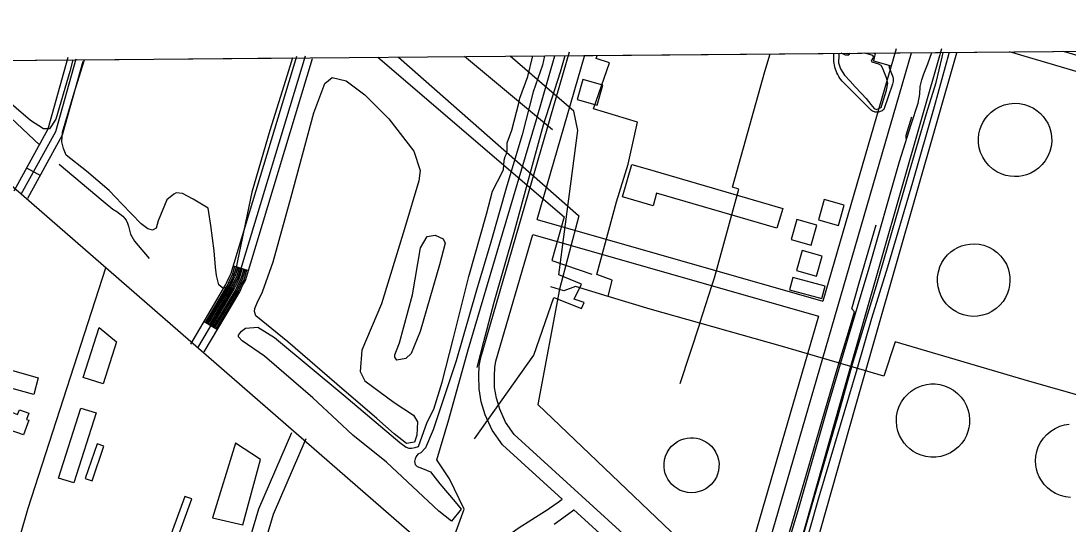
# Model space of a CAD drawing. Extents: x 3568792 to 3606828, y 529143 to 554785.
# Drawn here: x 3573838 to 3575849, y 551848 to 552814 of the extents above; entities that cross this region are included whole.
import ezdxf

# ---------------------------------------------------------------- set-up
doc = ezdxf.new("R2010")
doc.units = 0
for name, color, linetype in [('V-BLDG-OTLN', 7, 'Continuous'), ('V-DOMW-TANK', 7, 'Continuous'), ('V-GRID-FRAM', 7, 'Continuous'), ('V-ROAD-CNTR', 7, 'Continuous'), ('V-RRAP-FSHR', 7, 'Continuous'), ('V-SITE-OTLN', 7, 'Continuous'), ('V-SITE-VEGE', 7, 'Continuous'), ('V-TOPO-SHOR', 7, 'Continuous'), ('V-UTIL-LINE', 7, 'Continuous')]:
    doc.layers.add(name, color=color, linetype=linetype)

msp = doc.modelspace()

# ---------------------------------------------------------------- linework, layer by layer
at = {"layer": 'V-BLDG-OTLN'}
for points in [[(3574916.9, 552701.5), (3574906, 552663.1), (3574944.5, 552652.2), (3574955.4, 552690.7)], [(3575040.4, 552529.9), (3575301, 552454), (3575289.9, 552415.9), (3575058.9, 552483.3), (3575051.9, 552459), (3574993.4, 552476.1), (3575011.5, 552538.3)], [(3575380.7, 552470.7), (3575369.8, 552432.2), (3575408.3, 552421.3), (3575419.2, 552459.8)], [(3575327.8, 552432.6), (3575316.9, 552394.1), (3575355.4, 552383.2), (3575366.3, 552421.7)], [(3575338.4, 552373.3), (3575327.5, 552334.8), (3575366, 552323.9), (3575376.8, 552362.4)], [(3575314, 552297.3), (3575376.3, 552280.7), (3575382.7, 552304.8), (3575320.4, 552321.3)], [(3574021.9, 552197.4), (3573996.2, 552116.9), (3573957.9, 552129.1), (3573988.6, 552225.4)], [(3573871.8, 552128.9), (3573862.9, 552096.6), (3573818.8, 552108.6), (3573819.6, 552111.5), (3573807.5, 552114.8), (3573815.6, 552144.3)], [(3573812.5, 552065.7), (3573832.1, 552058), (3573835.4, 552067.2), (3573853.5, 552060.9), (3573849.2, 552048.8), (3573853.4, 552047.4), (3573843.6, 552019.3), (3573801.4, 552034)], [(3573953.2, 552070.6), (3573982.6, 552061.3), (3573940.1, 551927), (3573910.8, 551936.3)], [(3573997.9, 551997.5), (3573984.7, 552002.1), (3573961.6, 551935.6), (3573974.9, 551931)], [(3574250.3, 552003.3), (3574206.3, 551860), (3574264.2, 551846.1), (3574298.3, 551971.8)], [(3574166.5, 551896.1), (3574153.4, 551901), (3574122.4, 551816.9), (3574135.5, 551812.1)]]:
    msp.add_lwpolyline(points, close=True, dxfattribs=at)
at = {"layer": 'V-DOMW-TANK'}
for points in [[(3575681.8, 552612), (3575685.1, 552618.9), (3575689.4, 552625.9), (3575694.8, 552632.5), (3575701.2, 552638.8), (3575708.7, 552644.4), (3575717.1, 552649), (3575726.2, 552652.6), (3575735.9, 552654.8), (3575745.8, 552655.7), (3575755.6, 552655.2), (3575765.1, 552653.3), (3575774, 552650.3), (3575782.2, 552646.2), (3575789.4, 552641.4), (3575795.7, 552636.1), (3575801.1, 552630.3), (3575805.6, 552624.2), (3575809.6, 552617.3), (3575813, 552609.6), (3575815.5, 552601.1), (3575817, 552592.1), (3575817.3, 552582.5), (3575816.2, 552572.9), (3575813.8, 552563.3), (3575810, 552554.1), (3575805, 552545.5), (3575799, 552537.9), (3575792.1, 552531.3), (3575784.7, 552525.9), (3575777, 552521.6), (3575769.1, 552518.5), (3575761.4, 552516.4), (3575753.9, 552515.3), (3575746.1, 552514.9), (3575737.8, 552515.5), (3575729.3, 552517.2), (3575720.6, 552520), (3575712.2, 552524.1), (3575704.1, 552529.5), (3575696.7, 552536), (3575690.3, 552543.6), (3575685, 552552), (3575680.9, 552560.9), (3575678.2, 552570.1), (3575676.8, 552579.3), (3575676.6, 552588.3), (3575677.5, 552596.8), (3575679.3, 552604.7)], [(3575636.9, 552378.8), (3575643.9, 552381.7), (3575651.6, 552384), (3575660, 552385.5), (3575668.9, 552385.9), (3575678, 552385.1), (3575687.3, 552383), (3575696.4, 552379.6), (3575705, 552375), (3575712.9, 552369.1), (3575719.9, 552362.2), (3575725.7, 552354.6), (3575730.3, 552346.5), (3575733.7, 552338.2), (3575735.9, 552329.9), (3575737, 552321.8), (3575737.2, 552314), (3575736.5, 552306.5), (3575735, 552298.8), (3575732.4, 552290.9), (3575728.7, 552282.9), (3575723.9, 552275.2), (3575717.8, 552268), (3575710.7, 552261.5), (3575702.6, 552256), (3575693.8, 552251.7), (3575684.5, 552248.7), (3575675, 552247), (3575665.6, 552246.6), (3575656.5, 552247.5), (3575648, 552249.4), (3575640.1, 552252.3), (3575633, 552255.8), (3575626.7, 552259.8), (3575620.7, 552264.7), (3575615, 552270.6), (3575609.8, 552277.4), (3575605.2, 552285.2), (3575601.7, 552293.8), (3575599.2, 552303.1), (3575598, 552312.8), (3575598.2, 552322.6), (3575599.8, 552332.3), (3575602.7, 552341.5), (3575606.7, 552350.1), (3575611.8, 552357.9), (3575617.5, 552364.6), (3575623.8, 552370.3), (3575630.3, 552375)], [(3575569.5, 552114), (3575577, 552115.8), (3575585, 552116.8), (3575593.6, 552116.8), (3575602.5, 552115.7), (3575611.5, 552113.4), (3575620.4, 552109.7), (3575628.8, 552104.8), (3575636.6, 552098.7), (3575643.5, 552091.5), (3575649.3, 552083.6), (3575653.8, 552075), (3575657, 552066.2), (3575658.9, 552057.3), (3575659.7, 552048.6), (3575659.5, 552040.4), (3575658.3, 552032.6), (3575656.4, 552025.3), (3575653.6, 552017.8), (3575649.7, 552010.3), (3575644.7, 552003.1), (3575638.5, 551996.2), (3575631.3, 551990.1), (3575623.1, 551984.8), (3575614.1, 551980.7), (3575604.6, 551977.9), (3575594.8, 551976.5), (3575585.1, 551976.4), (3575575.6, 551977.6), (3575566.7, 551980), (3575558.6, 551983.4), (3575551.3, 551987.5), (3575544.8, 551992.2), (3575539.2, 551997.4), (3575534.1, 552003.3), (3575529.3, 552010.1), (3575525.3, 552017.8), (3575522.1, 552026.3), (3575520, 552035.4), (3575519.1, 552045.1), (3575519.6, 552054.9), (3575521.5, 552064.6), (3575524.7, 552074), (3575529.1, 552082.7), (3575534.6, 552090.6), (3575540.9, 552097.5), (3575547.8, 552103.2), (3575554.9, 552107.9), (3575562.2, 552111.4)], [(3575129.5, 552013.6), (3575135.3, 552012.8), (3575141.2, 552011.4), (3575147.2, 552009.2), (3575153.2, 552006), (3575158.9, 552002), (3575164.2, 551997.2), (3575168.9, 551991.5), (3575172.8, 551985.1), (3575175.7, 551978.3), (3575177.7, 551971.1), (3575178.6, 551963.9), (3575178.5, 551956.9), (3575177.6, 551950.1), (3575175.8, 551943.8), (3575173.5, 551938), (3575170.7, 551932.9), (3575167.4, 551928.2), (3575163.4, 551923.7), (3575158.7, 551919.5), (3575153.3, 551915.7), (3575147.1, 551912.5), (3575140.4, 551910.1), (3575133.3, 551908.6), (3575125.9, 551908), (3575118.4, 551908.6), (3575111.2, 551910.1), (3575104.3, 551912.6), (3575098, 551916), (3575092.4, 551920), (3575087.5, 551924.5), (3575083.4, 551929.3), (3575080.1, 551934.3), (3575077.6, 551939.4), (3575075.5, 551944.9), (3575074, 551951), (3575073.1, 551957.4), (3575073.1, 551964.3), (3575074.1, 551971.3), (3575076, 551978.3), (3575078.9, 551985.1), (3575082.8, 551991.4), (3575087.5, 551997.2), (3575092.9, 552002.2), (3575098.8, 552006.3), (3575105.1, 552009.4), (3575111.4, 552011.7), (3575117.7, 552013.1), (3575123.8, 552013.6)]]:
    msp.add_lwpolyline(points, close=True, dxfattribs=at)
msp.add_lwpolyline([(3575853.5, 551898.9), (3575843.6, 551900.1), (3575834, 551902.6), (3575824.9, 551906.5), (3575816.5, 551911.5), (3575809.1, 551917.4), (3575802.7, 551924.1), (3575797.5, 551931.2), (3575793.4, 551938.6), (3575790.3, 551946), (3575788.2, 551953.3), (3575786.8, 551961), (3575786.4, 551969.3), (3575786.9, 551978), (3575788.6, 551986.9), (3575791.6, 551995.9), (3575795.8, 552004.6), (3575801.4, 552012.7), (3575808, 552020.1), (3575815.7, 552026.5), (3575824, 552031.6), (3575832.8, 552035.5), (3575841.8, 552038.1), (3575850.6, 552039.5)], dxfattribs=at)
at = {"layer": 'V-GRID-FRAM'}
msp.add_lwpolyline([(3570936, 552713.8), (3602582.8, 552980.8), (3602744.1, 534798.4), (3571081.5, 534531.3), (3570936, 552713.8)], dxfattribs=at)
at = {"layer": 'V-ROAD-CNTR'}
for p, q in [((3573849.4, 552531.5), (3573875.7, 552517)), ((3574246.6, 552343.6), (3574275.3, 552334.9)), ((3574190.1, 552236.6), (3574215.9, 552221.3))]:
    msp.add_line(p, q, dxfattribs=at)
for points in [[(3573825.4, 552487.6), (3573890.6, 552606.5), (3573929.1, 552744.5)], [(3574164.7, 552193.5), (3574232, 552307.5), (3574237.2, 552319.1), (3574241.6, 552327.3), (3574368.2, 552746)], [(3574383.9, 552746.1), (3574255.5, 552321.4), (3574250.6, 552312.4), (3574245.3, 552300.6), (3574177.6, 552185.9)], [(3574190.5, 552178.3), (3574258.7, 552293.7), (3574264.1, 552305.8), (3574269.5, 552315.6), (3574398.2, 552741.7)], [(3574877.2, 551895.9), (3574763.1, 551999.9), (3574742.9, 552028.1), (3574729.4, 552057.7), (3574722.2, 552082.8), (3574718, 552107.7), (3574717.8, 552133), (3574718.3, 552151.6), (3574721.1, 552167.6), (3574891.5, 552754.7)], [(3574829.3, 552432.8), (3574920.3, 552746.3)], [(3575547.8, 552751.6), (3575247.4, 551718.7), (3575240.9, 551699.1), (3575231.7, 551686.9), (3575222, 551676.6), (3575208.5, 551668.5)], [(3575285.8, 551636.9), (3575299.7, 551686.3), (3575412.3, 552083.5), (3575606.4, 552760.7)], [(3575788.3, 551204.5), (3575329, 551585.3), (3575318.1, 551596.6), (3575314, 551600.8), (3575312.8, 551602.9), (3575310.9, 551606.8), (3575310.2, 551609.4), (3575310.4, 551613.4), (3575328.6, 551678.1), (3575441.2, 552075.3), (3575635.2, 552752.4)], [(3575519, 552760), (3575378.2, 552275.9)], [(3576205.8, 552617.7), (3576089.1, 552651.2), (3575907.5, 552704), (3575736.1, 552754.3)], [(3576214.3, 552646.4), (3576097.4, 552680), (3575915.9, 552732.8), (3575839.7, 552755.2)], [(3580545.7, 546846.9), (3576922, 549869.5), (3574953.9, 551511), (3573655.7, 552639.7), (3573536.8, 552738.9)], [(3573943.6, 552740.5), (3573904.5, 552600.8), (3573838.5, 552480.4)], [(3573851.7, 552473.2), (3573918.5, 552595.1), (3573958, 552736.5)], [(3574829.3, 552432.8), (3575378.2, 552275.9)], [(3575369.8, 552247.1), (3575218.8, 551727.6), (3575214, 551713.2), (3575208.8, 551706.3), (3575203, 551700.3), (3575194.7, 551695.2), (3575188.9, 551692.3), (3575178.7, 551689.9), (3575165.3, 551689.6), (3575154.1, 551690.7), (3575139.1, 551697.6), (3574785.6, 552020), (3574769, 552043.2), (3574757.6, 552068.2), (3574751.5, 552089.5), (3574747.9, 552110.3), (3574747.8, 552132.7), (3574748.2, 552148.6), (3574750.4, 552160.8), (3574820.9, 552404)], [(3574820.9, 552404), (3575369.8, 552247.1)], [(3574192.7, 552235.1), (3574234.7, 552306.1), (3574239.9, 552317.8), (3574244.4, 552326.1), (3574249.4, 552342.7)], [(3574195.3, 552233.5), (3574237.3, 552304.7), (3574242.6, 552316.4), (3574247.2, 552324.9), (3574252.3, 552341.8)], [(3574197.9, 552232), (3574240, 552303.4), (3574245.3, 552315.1), (3574250, 552323.8), (3574255.2, 552341)], [(3574200.4, 552230.5), (3574242.7, 552302), (3574247.9, 552313.8), (3574252.8, 552322.6), (3574258, 552340.1)], [(3574001.1, 552339.4), (3573851.9, 551877.9), (3573586, 550956.2), (3573359.2, 550186.2), (3573097, 549282.4), (3572621, 547632.7), (3572323.4, 546618.6), (3571999.7, 545510.2)], [(3574203, 552229), (3574245.3, 552300.6), (3574250.6, 552312.4), (3574255.5, 552321.4), (3574260.9, 552339.2)], [(3574205.6, 552227.4), (3574248, 552299.2), (3574253.3, 552311.1), (3574258.3, 552320.3), (3574263.8, 552338.4)], [(3574208.2, 552225.9), (3574250.7, 552297.8), (3574256, 552309.8), (3574261.1, 552319.1), (3574266.7, 552337.5)], [(3574210.8, 552224.4), (3574253.3, 552296.5), (3574258.7, 552308.4), (3574263.9, 552318), (3574269.5, 552336.6)], [(3574213.4, 552222.9), (3574256, 552295.1), (3574261.4, 552307.1), (3574266.7, 552316.8), (3574272.4, 552335.7)], [(3574357.8, 552023.2), (3574294.3, 551876.2), (3574108, 551248.6)], [(3574385.4, 552011.3), (3574322.6, 551866), (3574126.8, 551206.6), (3573890, 550389.1), (3573585.2, 549347), (3573566.5, 549286.8)], [(3574844.9, 551872.7), (3574870, 551890.1), (3574877.2, 551895.9)], [(3574717.9, 551779.2), (3574728.4, 551788.8), (3574767.7, 551821.2), (3574793.2, 551839.7), (3574845.4, 551873)], [(3574862, 551848), (3574888, 551866), (3574899.6, 551875.4)], [(3575153.4, 551660.7), (3575146.2, 551661.4), (3575122.4, 551672.2), (3574899, 551875.9)]]:
    msp.add_lwpolyline(points, dxfattribs=at)
at = {"layer": 'V-RRAP-FSHR'}
for points in [[(3575306.5, 551681), (3575335.8, 551776.7), (3575370.5, 551898.5), (3575412, 552037.8), (3575443.9, 552145.1), (3575471.9, 552242.9), (3575502.7, 552341.9), (3575550.8, 552504), (3575592.5, 552649.7), (3575620.5, 552751.9), (3575620.7, 552753.3)], [(3575504.5, 552728.7), (3575505.3, 552724.6), (3575512.5, 552706.2), (3575512.9, 552703.4), (3575513, 552700.6), (3575512.9, 552697.8), (3575512.5, 552695.1), (3575511.8, 552692.4), (3575494.8, 552643.7), (3575493.3, 552642.4), (3575491.7, 552641.3), (3575490, 552640.4), (3575488.2, 552639.7), (3575486.4, 552639.1), (3575484.5, 552638.8), (3575482.6, 552638.6), (3575480.6, 552638.7), (3575478.7, 552638.9), (3575476.8, 552639.4), (3575475, 552640), (3575473.3, 552640.8), (3575471.6, 552641.8), (3575470.1, 552643), (3575423.3, 552690), (3575420.5, 552692.6), (3575417.8, 552695.3), (3575415.2, 552698.1), (3575412.8, 552701.1), (3575410.6, 552704.2), (3575408.5, 552707.4), (3575406.7, 552710.7), (3575405, 552714.2), (3575403.5, 552717.7), (3575402.2, 552721.3), (3575401.1, 552724.9), (3575400.2, 552728.7), (3575399.5, 552732.4), (3575399.1, 552736.2), (3575398.8, 552740), (3575398.8, 552743.8), (3575398.9, 552747.6), (3575399.2, 552751.4)], [(3575424.2, 552751.6), (3575427.4, 552750.6), (3575427.8, 552751.7)], [(3575476, 552752.1), (3575478.6, 552751.3), (3575475.2, 552736.9), (3575508.9, 552727.5)], [(3575538.1, 552588.1), (3575538.1, 552594.4), (3575549, 552629.9)], [(3575433.5, 552261.2), (3575447.8, 552310.7), (3575454.2, 552332.8), (3575480.2, 552422.5)], [(3575268, 551676.1), (3575283.1, 551730.3), (3575312.2, 551825.7), (3575345.5, 551939.3), (3575377.5, 552049.4), (3575403.6, 552139.1), (3575429, 552222.5), (3575438.7, 552255.1), (3575433.5, 552261.2)]]:
    msp.add_lwpolyline(points, dxfattribs=at)
at = {"layer": 'V-SITE-OTLN'}
for p, q in [((3574863.7, 552746.9), (3578128.8, 552774.5)), ((3574828.5, 552624.3), (3574863.7, 552746.9)), ((3574762.9, 552405.1), (3574828.5, 552624.3)), ((3574697.2, 552182.4), (3574762.9, 552405.1)), ((3574660.1, 552048.6), (3574697.2, 552182.4)), ((3574636.9, 551971.5), (3574660.1, 552048.6)), ((3574661.3, 551934.5), (3574636.9, 551971.5)), ((3574689.2, 551876.4), (3574661.3, 551934.5)), ((3574671.4, 551827.3), (3574689.2, 551876.4))]:
    msp.add_line(p, q, dxfattribs=at)
at = {"layer": 'V-SITE-VEGE'}
for p, q in [((3573960.3, 552739.3), (3574359.8, 552742.7)), ((3574359.8, 552742.7), (3574349.5, 552709.8)), ((3573721.8, 552737.3), (3573938.3, 552739.1)), ((3573938.3, 552739.1), (3573932.1, 552716.5)), ((3573940.7, 552675.8), (3573960.3, 552739.3)), ((3573932.1, 552716.5), (3573905.6, 552625.4)), ((3574349.5, 552709.8), (3574316.2, 552603.1)), ((3573857.1, 552622.5), (3573802, 552670.2)), ((3573918.5, 552600.3), (3573940.7, 552675.8)), ((3573882, 552606.7), (3573857.1, 552622.5)), ((3573905.6, 552625.4), (3573893, 552606.7)), ((3573893, 552606.7), (3573882, 552606.7)), ((3574316.2, 552603.1), (3574281.7, 552484.9)), ((3573916.8, 552581.6), (3573918.5, 552600.3)), ((3573920.4, 552569), (3573916.8, 552581.6)), ((3573925, 552556), (3573920.4, 552569)), ((3573964.5, 552525.5), (3573925, 552556)), ((3574007.6, 552488.3), (3573964.5, 552525.5)), ((3574032, 552462.7), (3574007.6, 552488.3)), ((3574132.1, 552481), (3574118.5, 552470.6)), ((3574136.3, 552483.5), (3574132.1, 552481)), ((3574148.3, 552482.4), (3574136.3, 552483.5)), ((3574169.1, 552471.9), (3574148.3, 552482.4)), ((3574281.7, 552484.9), (3574251.3, 552337.6)), ((3574069.3, 552424.4), (3574032, 552462.7)), ((3574118.5, 552470.6), (3574101.6, 552430)), ((3574197.7, 552454.6), (3574169.1, 552471.9)), ((3574202.7, 552421.2), (3574197.7, 552454.6)), ((3574082.3, 552414.5), (3574069.3, 552424.4)), ((3574101.6, 552430), (3574097.9, 552416)), ((3574209.3, 552372.2), (3574202.7, 552421.2)), ((3574091.1, 552412.3), (3574082.3, 552414.5)), ((3574097.9, 552416), (3574091.1, 552412.3)), ((3574212.2, 552340.9), (3574209.3, 552372.2)), ((3574214.2, 552325.2), (3574212.2, 552340.9)), ((3574218.3, 552307), (3574214.2, 552325.2)), ((3574251.3, 552337.6), (3574242.3, 552312.1)), ((3574226.1, 552300.7), (3574218.3, 552307)), ((3574235.5, 552302.7), (3574226.1, 552300.7)), ((3574242.3, 552312.1), (3574235.5, 552302.7))]:
    msp.add_line(p, q, dxfattribs=at)
for points in [[(3574289.1, 552247.6), (3574287, 552256), (3574287.7, 552261.6), (3574292, 552272.7), (3574301.9, 552293.7), (3574322.5, 552351.6), (3574357.3, 552475.9), (3574400.8, 552637.2), (3574422.1, 552693.8), (3574436.1, 552704.9), (3574462.7, 552698.5), (3574498.9, 552671.7), (3574544.8, 552626), (3574592.8, 552563.5), (3574605.2, 552526.4), (3574602.3, 552506.8), (3574574.5, 552414.7), (3574530.4, 552270.8), (3574492.9, 552181.5), (3574489.9, 552141), (3574498.9, 552122.7), (3574554.7, 552081.2), (3574592.3, 552057.2), (3574599.9, 552043.9), (3574598.4, 552018.7), (3574594.2, 552004.8), (3574578.8, 552002.7), (3574555.1, 552021), (3574521.7, 552050.6), (3574445.1, 552116.7), (3574351.1, 552197.6)], [(3574560, 552162.3), (3574556.5, 552168.6), (3574556.5, 552172.8), (3574559.4, 552181.2), (3574565, 552195.8), (3574590, 552288), (3574605.8, 552378.2), (3574618.5, 552399.8), (3574633.9, 552402.5), (3574649.3, 552395.4), (3574652.7, 552387), (3574642, 552345.8), (3574605, 552217.3), (3574587.3, 552175.4), (3574577.5, 552165.7)]]:
    msp.add_lwpolyline(points, close=True, dxfattribs=at)
at = {"layer": 'V-TOPO-SHOR'}
for points in [[(3574843.5, 552746.7), (3574839.8, 552728.7), (3574821.6, 552677.8), (3574800.9, 552595.2), (3574771.1, 552497), (3574740.8, 552388.9), (3574712.9, 552296.9), (3574673.9, 552161.5), (3574629.8, 552028.9), (3574615.4, 551994), (3574605.9, 551984.6), (3574600.7, 551982.3), (3574597.4, 551977.6), (3574595, 551972.9), (3574594, 551968.1), (3574595, 551962.5), (3574599.2, 551958.2), (3574609.1, 551954.4), (3574624.7, 551948.1), (3574642.5, 551925.4), (3574672.1, 551890.7), (3574683.4, 551876.5), (3574665.3, 551853.4), (3574640.8, 551872.9), (3574540.2, 551966.5), (3574475.7, 552018.8), (3574445.6, 552046.9), (3574399, 552090.1), (3574305.8, 552170.4), (3574263.4, 552199.5), (3574255.9, 552207.1), (3574256.4, 552210.4), (3574262.1, 552217.9), (3574269.7, 552224), (3574293.4, 552225.8), (3574325.4, 552205.8), (3574458.1, 552095.5), (3574565.9, 552004.2), (3574578.1, 551995.6), (3574583.3, 551993.7), (3574588.5, 551993.7), (3574595.1, 551995.1), (3574601.7, 551996.9), (3574618.5, 552043.2), (3574630.9, 552068.6), (3574647.3, 552120.5), (3574668.5, 552203.1), (3574698.4, 552323), (3574732.5, 552442.9), (3574743.6, 552486.8), (3574753.6, 552505.6)], [(3574714, 552148.2), (3574727, 552198.6), (3574746.7, 552273.6), (3574785.5, 552407.3), (3574814.6, 552515.7), (3574841.8, 552614.3), (3574874.4, 552716), (3574883.4, 552747.1)], [(3574753.6, 552505.6), (3574764.6, 552528.2), (3574766.1, 552546.2), (3574768, 552553.3), (3574770.4, 552558.9), (3574771.9, 552564.1), (3574772, 552579.7), (3574781.1, 552603.8), (3574794.5, 552655.7), (3574796.5, 552665.6), (3574811.3, 552707.1), (3574821.1, 552746.6)], [(3575294.5, 551755.5), (3575330.3, 551874.2), (3575389, 552077.4), (3575428.4, 552211.8), (3575465.7, 552335.4), (3575524.9, 552544), (3575547.8, 552614.8), (3575560.7, 552655.8), (3575564.2, 552672.9), (3575564.8, 552687.6), (3575568.3, 552700.8), (3575571.8, 552712), (3575579.7, 552731.5), (3575587, 552753)], [(3575311.5, 551725.3), (3575357.3, 551885.5), (3575406, 552052.1), (3575435.9, 552159.1), (3575480.7, 552305.6), (3575539.9, 552509.6), (3575576.8, 552636.2), (3575595.2, 552695.7), (3575607.1, 552744.1), (3575609.1, 552753.2)], [(3575408.4, 552748.3), (3575408.3, 552733.4), (3575411.8, 552721.5), (3575419.6, 552709.6), (3575430.1, 552698.1), (3575440.2, 552687.1), (3575452.4, 552674.3), (3575461.1, 552664.6), (3575469.9, 552653.2), (3575476.4, 552645.7), (3575481.2, 552643.9), (3575487, 552646), (3575489.6, 552647.8), (3575491.8, 552653.9), (3575499.9, 552680.7), (3575502.6, 552694.3), (3575500.4, 552704.8), (3575492.2, 552723.7), (3575490, 552728.1), (3575485.2, 552730.8), (3575472.5, 552734.8), (3575471.6, 552737.4), (3575476, 552744.4), (3575473.8, 552747.1), (3575458.8, 552751.9)], [(3575408.8, 552751.5), (3575408.4, 552748.3)], [(3575429.3, 552751.7), (3575428.6, 552749.9), (3575427.7, 552748.2), (3575421.6, 552748.2), (3575413.2, 552751.6)], [(3573690.2, 552737), (3573796.2, 552648.7), (3573874.8, 552575.1)], [(3573912.1, 552539.1), (3573996.5, 552467.8), (3574014.9, 552452.7), (3574022.6, 552448), (3574034.1, 552438.7), (3574040.6, 552431.4), (3574043.3, 552425.6), (3574045.2, 552419.8), (3574049, 552404.7), (3574056.6, 552391.2), (3574084.6, 552357.6)]]:
    msp.add_lwpolyline(points, dxfattribs=at)
at = {"layer": 'V-UTIL-LINE'}
msp.add_line((3575141.5, 552233.6), (3575103.2, 552116.9), dxfattribs=at)
for points in [[(3574523.7, 552744), (3574881.4, 552437.4), (3574857.6, 552353.9), (3574934.5, 552327.9)], [(3574563.1, 552744.4), (3574908.9, 552440.1), (3574909.2, 552439.8), (3574872.4, 552298.8), (3574831, 552077.3), (3575228.1, 551698.2), (3575255.4, 551663.1), (3575337.9, 551609.8), (3575413.5, 551556.6), (3575411.3, 551410.9), (3575781.9, 551113.8), (3575813.8, 551155), (3575844.8, 551140.7)], [(3574859, 552605), (3574689.8, 552745.5)], [(3574709.3, 552011.3), (3574822.9, 552171.9), (3574861.6, 552283.1), (3574914.9, 552262), (3574919.7, 552273.1), (3574900.3, 552279.9), (3574914.6, 552308.4), (3574870.9, 552326.1), (3574907.3, 552603.2), (3574899.8, 552640.6), (3574777.4, 552746.2)], [(3574966.1, 552284.9), (3574973.2, 552316.4), (3574944.3, 552327.1), (3574981.9, 552466.6), (3575004.2, 552538.5), (3575022.1, 552619.2), (3574937.9, 552645.1), (3574968.2, 552733.6), (3574942.8, 552741.6), (3574944.7, 552747.6)], [(3575141.5, 552233.6), (3575164.7, 552305.5), (3575170, 552320.4), (3575216.5, 552490.5), (3575204.3, 552494.9), (3575266.8, 552716.8), (3575277, 552750.4)], [(3576039.3, 552046.6), (3575775.3, 552121.6), (3575516.6, 552197.5), (3575495.2, 552131.7), (3575300.5, 552188.9), (3575141.5, 552233.6), (3575046.2, 552260.4), (3574966.1, 552284.9), (3574903.2, 552304.1), (3574880.4, 552295.4), (3574855.8, 552303.4)]]:
    msp.add_lwpolyline(points, dxfattribs=at)

doc.saveas('drawing.dxf')
